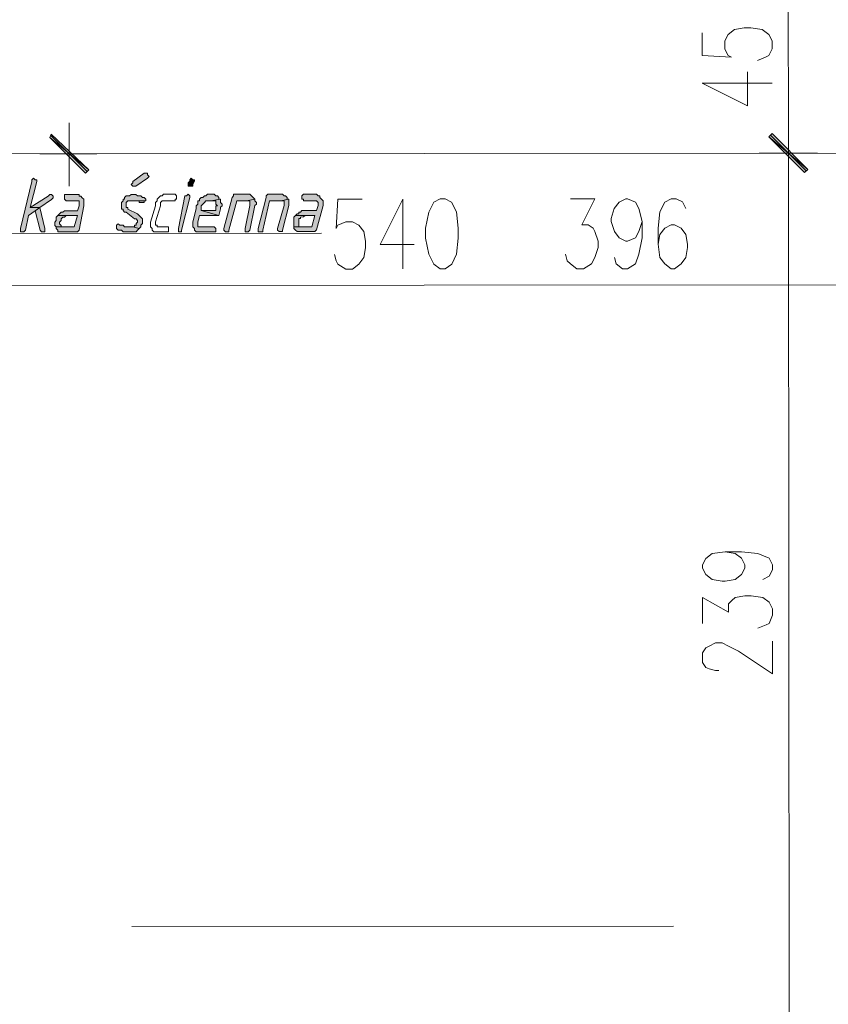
# Model space of a CAD drawing. Header units: inches. Extents: x -5850 to 5646, y 8947 to 13007.
# Tile 425 of 548: x -2000 to -1790, y 11479 to 11734. Entities that reach past the tile are written whole.
import ezdxf

# ---------------------------------------------------------------- set-up
doc = ezdxf.new("R2010")
doc.units = ezdxf.units.IN
doc.header["$MEASUREMENT"] = 0
doc.layers.add('at_Entity', color=7, linetype='Continuous')
doc.layers.add('at_Solid', color=7, linetype='Continuous')

msp = doc.modelspace()

# ---------------------------------------------------------------- hatches: boundary and pattern name
at = {"layer": 'at_Solid', "lineweight": 20}
for points in [[(-1991.36, 11704.71), (-1991.78, 11703.87), (-1981.63, 11695.43)], [(-1794.93, 11695.59), (-1805.08, 11704.03), (-1804.23, 11704.88)], [(-1804.23, 11704.88), (-1805.08, 11704.03), (-1794.93, 11695.59)], [(-1795.78, 11694.75), (-1794.93, 11695.59), (-1805.08, 11704.03)], [(-1805.08, 11704.03), (-1794.93, 11695.59), (-1795.78, 11694.75)], [(-1991.78, 11703.87), (-1981.63, 11695.43), (-1982.48, 11694.58)], [(-1966.85, 11694.59), (-1967.27, 11694.59), (-1970.22, 11692.48), (-1970.22, 11692.06), (-1970.65, 11691.63), (-1970.22, 11691.21), (-1969.38, 11691.21), (-1966.43, 11693.33), (-1966, 11693.75), (-1966.43, 11694.17), (-1966.43, 11694.59)], [(-1995.99, 11693.3), (-1996.42, 11692.88), (-1996.42, 11692.45), (-1999.36, 11680.2), (-1999.36, 11679.36), (-1998.51, 11679.36), (-1998.09, 11679.78), (-1997.25, 11683.59), (-1995.56, 11684.85), (-1994.3, 11685.7), (-1996.83, 11685.7), (-1995.14, 11692.45), (-1995.14, 11692.88), (-1995.57, 11692.88)], [(-1955.02, 11693.34), (-1955.44, 11692.91), (-1955.44, 11692.49), (-1955.86, 11692.07), (-1955.86, 11691.22), (-1954.59, 11691.22), (-1954.59, 11691.65), (-1954.17, 11692.49), (-1954.17, 11692.91), (-1954.59, 11692.91)], [(-1991.76, 11689.08), (-1992.19, 11688.66), (-1996.83, 11685.7), (-1994.3, 11685.7), (-1991.34, 11687.81), (-1990.92, 11688.24), (-1990.92, 11688.66), (-1991.34, 11689.08)], [(-1984.59, 11689.09), (-1987.96, 11689.09), (-1987.96, 11687.82), (-1987.54, 11687.39), (-1984.16, 11687.39), (-1984.16, 11686.55), (-1984.16, 11686.13), (-1984.58, 11684.86), (-1987.96, 11684.86), (-1988.38, 11684.44), (-1988.8, 11684.44), (-1989.23, 11684.02), (-1989.65, 11683.59), (-1984.58, 11683.6), (-1985.42, 11680.64), (-1990.06, 11680.64), (-1990.06, 11680.21), (-1989.65, 11679.79), (-1989.65, 11679.37), (-1984.58, 11679.37), (-1984.15, 11679.79), (-1982.89, 11686.13), (-1982.89, 11687.82), (-1983.31, 11688.24), (-1983.74, 11688.67), (-1984.16, 11688.67), (-1984.16, 11689.09)], [(-1970.22, 11689.1), (-1970.64, 11689.1), (-1971.07, 11688.68), (-1971.91, 11688.68), (-1972.33, 11688.25), (-1972.33, 11687.83), (-1972.75, 11687.83), (-1972.75, 11687.41), (-1973.17, 11686.99), (-1973.17, 11685.3), (-1972.75, 11685.3), (-1972.75, 11684.87), (-1972.33, 11684.45), (-1971.91, 11684.45), (-1969.79, 11682.76), (-1969.37, 11682.76), (-1968.95, 11682.34), (-1968.95, 11681.92), (-1969.37, 11681.5), (-1969.37, 11681.07), (-1969.79, 11681.07), (-1969.79, 11680.65), (-1970.21, 11680.65), (-1968.52, 11680.23), (-1968.1, 11680.66), (-1968.1, 11681.07), (-1967.68, 11681.5), (-1967.68, 11682.34), (-1967.68, 11682.76), (-1968.1, 11683.19), (-1968.53, 11683.61), (-1968.95, 11684.03), (-1971.48, 11685.3), (-1971.48, 11685.72), (-1971.91, 11685.72), (-1971.91, 11686.99), (-1971.48, 11687.41), (-1966.84, 11687.41), (-1966.84, 11687.83), (-1967.26, 11688.26), (-1967.68, 11688.26), (-1968.11, 11688.68), (-1968.95, 11688.68), (-1969.38, 11689.1), (-1969.8, 11689.1)], [(-1955.86, 11689.12), (-1956.28, 11688.69), (-1956.7, 11688.69), (-1958.38, 11680.24), (-1958.38, 11679.82), (-1958.38, 11679.39), (-1957.54, 11679.39), (-1957.54, 11679.82), (-1955.44, 11688.27), (-1955.44, 11688.69)], [(-1949.52, 11689.12), (-1950.79, 11689.12), (-1951.22, 11688.7), (-1951.63, 11688.7), (-1952.06, 11688.27), (-1952.48, 11688.27), (-1952.9, 11687.85), (-1952.9, 11687.42), (-1953.32, 11687.42), (-1953.32, 11686.58), (-1953.75, 11686.16), (-1953.74, 11685.31), (-1954.58, 11681.93), (-1954.58, 11681.51), (-1954.58, 11680.67), (-1954.16, 11680.24), (-1954.16, 11679.82), (-1953.74, 11679.4), (-1948.67, 11679.4), (-1948.67, 11680.25), (-1949.1, 11680.67), (-1953.32, 11680.67), (-1953.32, 11681.51), (-1953.32, 11681.94), (-1952.9, 11683.63), (-1947.83, 11683.63), (-1952.48, 11684.89), (-1952.48, 11686.16), (-1952.06, 11686.58), (-1951.63, 11687.01), (-1951.21, 11687.42), (-1949.94, 11687.43), (-1947.41, 11687.85), (-1947.84, 11687.85), (-1947.84, 11688.27), (-1948.25, 11688.7), (-1948.68, 11688.7), (-1949.1, 11689.12)], [(-1940.23, 11689.13), (-1944.03, 11689.13), (-1944.03, 11688.7), (-1944.45, 11688.28), (-1946.56, 11680.25), (-1946.56, 11679.83), (-1946.14, 11679.4), (-1945.29, 11679.41), (-1945.29, 11679.83), (-1943.18, 11687.43), (-1940.65, 11687.43), (-1938.54, 11687.86), (-1938.96, 11688.28), (-1939.38, 11688.71), (-1939.81, 11689.13)], [(-1931.78, 11689.14), (-1935.16, 11689.13), (-1935.58, 11688.71), (-1935.58, 11688.29), (-1937.69, 11680.26), (-1937.69, 11679.84), (-1937.69, 11679.41), (-1936.42, 11679.41), (-1936.42, 11679.84), (-1934.74, 11687.44), (-1931.78, 11687.44), (-1929.67, 11687.87), (-1930.09, 11687.87), (-1930.09, 11688.29), (-1930.52, 11688.71), (-1930.94, 11688.71), (-1931.36, 11689.14)], [(-1922.92, 11689.14), (-1925.87, 11689.14), (-1926.29, 11688.72), (-1926.29, 11687.87), (-1925.87, 11687.87), (-1925.87, 11687.45), (-1922.49, 11687.45), (-1922.07, 11687.03), (-1922.07, 11686.61), (-1922.07, 11686.18), (-1922.49, 11684.92), (-1926.29, 11684.91), (-1926.71, 11684.49), (-1927.13, 11684.49), (-1927.13, 11684.07), (-1927.56, 11684.07), (-1927.98, 11683.65), (-1922.91, 11683.65), (-1923.75, 11680.7), (-1928.4, 11680.69), (-1928.39, 11680.27), (-1927.98, 11679.84), (-1927.55, 11679.42), (-1922.91, 11679.43), (-1922.48, 11679.85), (-1920.8, 11686.19), (-1920.8, 11687.45), (-1921.22, 11687.87), (-1921.64, 11688.3), (-1921.64, 11688.72), (-1922.07, 11688.72), (-1922.49, 11689.15)], [(-1966.84, 11687.41), (-1970.64, 11687.41), (-1968.53, 11687.41), (-1968.53, 11686.99), (-1967.26, 11686.99), (-1967.26, 11687.41)], [(-1947.41, 11687.85), (-1949.94, 11687.43), (-1948.68, 11687.43), (-1948.68, 11686.58), (-1948.25, 11686.16), (-1948.68, 11686.16), (-1948.67, 11684.89), (-1952.48, 11684.89), (-1947.83, 11683.63), (-1947.41, 11685.32), (-1947.41, 11685.74), (-1946.99, 11686.16), (-1946.99, 11686.59), (-1947.41, 11687.01), (-1947.41, 11687.43)], [(-1938.54, 11687.86), (-1940.65, 11687.43), (-1939.81, 11687.43), (-1939.8, 11686.59), (-1939.8, 11686.17), (-1941.07, 11680.26), (-1941.07, 11679.83), (-1941.07, 11679.41), (-1940.22, 11679.41), (-1939.8, 11679.83), (-1938.54, 11686.17), (-1938.12, 11686.59), (-1938.12, 11687.02), (-1938.54, 11687.44)], [(-1929.67, 11687.87), (-1931.78, 11687.44), (-1930.94, 11687.44), (-1930.94, 11686.6), (-1930.94, 11686.18), (-1932.62, 11680.26), (-1932.62, 11679.84), (-1932.2, 11679.42), (-1931.35, 11679.42), (-1931.35, 11679.84), (-1929.67, 11686.18), (-1929.67, 11687.44)], [(-1994.3, 11685.7), (-1995.56, 11684.85), (-1994.29, 11679.79), (-1993.87, 11679.36), (-1993.02, 11679.36), (-1993.02, 11680.21)], [(-1989.65, 11683.59), (-1990.07, 11683.17), (-1990.07, 11682.32), (-1990.49, 11681.9), (-1990.49, 11681.48), (-1990.49, 11681.05), (-1990.06, 11680.64), (-1987.95, 11680.64), (-1988.8, 11680.64), (-1988.8, 11681.06), (-1989.22, 11681.48), (-1989.22, 11681.9), (-1988.8, 11682.32), (-1988.8, 11682.75), (-1988.38, 11683.17), (-1987.95, 11683.17), (-1987.54, 11683.59), (-1984.58, 11683.6)], [(-1927.98, 11683.65), (-1928.4, 11683.22), (-1928.4, 11681.53), (-1928.4, 11680.69), (-1926.28, 11680.69), (-1927.13, 11680.69), (-1927.13, 11682.8), (-1926.71, 11682.8), (-1926.71, 11683.22), (-1925.87, 11683.23), (-1925.44, 11683.65), (-1922.91, 11683.65)], [(-1974.02, 11681.49), (-1974.44, 11681.07), (-1974.44, 11680.23), (-1974.02, 11679.8), (-1973.17, 11679.8), (-1972.74, 11679.38), (-1969.37, 11679.38), (-1968.95, 11679.81), (-1968.52, 11680.23), (-1970.21, 11680.65), (-1972.33, 11680.65), (-1972.74, 11681.07), (-1973.59, 11681.07)]]:
    msp.add_hatch(color=7, dxfattribs=at).paths.add_polyline_path(points)

# ---------------------------------------------------------------- linework, layer by layer
at = {"layer": 'at_Entity', "color": 7, "lineweight": 20}
for p, q in [((-1800.04, 11739.1), (-1800.01, 11705.3)), ((-1813.97, 11731.9), (-1811.44, 11732.33)), ((-1811.44, 11732.33), (-1809.75, 11732.33)), ((-1809.75, 11732.33), (-1806.79, 11731.91)), ((-1822.42, 11731.05), (-1822.41, 11725.14)), ((-1816.5, 11728.94), (-1815.66, 11730.63)), ((-1815.66, 11730.63), (-1813.97, 11731.9)), ((-1806.79, 11731.91), (-1805.1, 11730.64)), ((-1805.1, 11730.64), (-1804.25, 11728.95)), ((-1816.5, 11726.83), (-1816.5, 11728.94)), ((-1804.25, 11728.95), (-1804.25, 11726.84)), ((-1822.41, 11725.14), (-1814.81, 11724.72)), ((-1815.66, 11725.14), (-1816.5, 11726.83)), ((-1814.81, 11724.72), (-1815.66, 11725.14)), ((-1805.94, 11724.73), (-1808.05, 11723.88)), ((-1805.1, 11725.15), (-1805.94, 11724.73)), ((-1804.25, 11726.84), (-1805.1, 11725.15)), ((-1810.58, 11712.05), (-1810.58, 11720.92)), ((-1822.4, 11717.95), (-1804.24, 11717.97)), ((-1822.4, 11717.95), (-1810.58, 11712.05)), ((-1986.7, 11691.2), (-1986.71, 11707.67)), ((-1800.01, 11707.84), (-1800, 11691.36)), ((-1800, 11691.36), (-1800.01, 11707.84)), ((-1991.36, 11704.71), (-1991.78, 11703.87)), ((-1981.63, 11695.43), (-1991.36, 11704.71)), ((-1982.05, 11695), (-1991.36, 11704.29)), ((-1805.08, 11704.03), (-1804.23, 11704.88)), ((-1804.23, 11704.88), (-1805.08, 11704.03)), ((-1794.93, 11695.59), (-1805.08, 11704.03)), ((-1805.08, 11704.03), (-1795.78, 11694.75)), ((-1794.93, 11695.59), (-1805.08, 11704.03)), ((-1805.08, 11704.03), (-1794.93, 11695.59)), ((-1805.08, 11704.03), (-1794.93, 11695.59)), ((-1795.78, 11694.75), (-1805.08, 11704.03)), ((-1804.65, 11704.45), (-1795.35, 11695.17)), ((-1795.35, 11695.17), (-1804.65, 11704.45)), ((-1804.23, 11704.88), (-1794.93, 11695.59)), ((-1794.93, 11695.59), (-1804.23, 11704.88)), ((-1991.78, 11703.87), (-1981.63, 11695.43)), ((-1991.78, 11703.87), (-1981.63, 11695.43)), ((-1982.48, 11694.58), (-1991.78, 11703.87)), ((-1644.56, 11699.95), (-3406.81, 11698.38)), ((-1994.31, 11699.64), (-1979.53, 11699.65)), ((-1792.4, 11699.82), (-1807.6, 11699.8)), ((-1807.6, 11699.8), (-1792.4, 11699.82)), ((-1981.63, 11695.43), (-1982.48, 11694.58)), ((-1967.27, 11694.59), (-1970.22, 11692.48)), ((-1966.85, 11694.59), (-1967.27, 11694.59)), ((-1966.43, 11694.59), (-1966.85, 11694.59)), ((-1966.43, 11694.17), (-1966.43, 11694.59)), ((-1966, 11693.75), (-1966.43, 11694.17)), ((-1966.43, 11693.33), (-1966, 11693.75)), ((-1800, 11694.32), (-1799.8, 11467.07)), ((-1795.78, 11694.75), (-1794.93, 11695.59)), ((-1794.93, 11695.59), (-1795.78, 11694.75)), ((-1996.42, 11692.45), (-1999.36, 11680.2)), ((-1996.83, 11685.7), (-1995.14, 11692.45)), ((-1995.99, 11693.3), (-1996.42, 11692.88)), ((-1996.42, 11692.88), (-1996.42, 11692.45)), ((-1995.99, 11693.3), (-1995.99, 11693.3)), ((-1995.57, 11692.88), (-1995.99, 11693.3)), ((-1995.14, 11692.88), (-1995.57, 11692.88)), ((-1995.14, 11692.45), (-1995.14, 11692.88)), ((-1970.22, 11692.06), (-1970.65, 11691.63)), ((-1970.65, 11691.63), (-1970.65, 11691.63)), ((-1970.65, 11691.63), (-1970.22, 11691.21)), ((-1970.22, 11692.48), (-1970.22, 11692.06)), ((-1970.22, 11691.21), (-1969.38, 11691.21)), ((-1969.38, 11691.21), (-1966.43, 11693.33)), ((-1966.43, 11693.33), (-1966.43, 11693.33)), ((-1955.44, 11692.49), (-1955.86, 11692.07)), ((-1955.86, 11692.07), (-1955.86, 11691.22)), ((-1955.86, 11691.22), (-1954.59, 11691.22)), ((-1955.02, 11693.34), (-1955.44, 11692.91)), ((-1955.44, 11692.91), (-1955.44, 11692.49)), ((-1955.02, 11693.34), (-1955.02, 11693.34)), ((-1954.59, 11692.91), (-1955.02, 11693.34)), ((-1954.17, 11692.91), (-1954.59, 11692.91)), ((-1954.59, 11691.65), (-1954.17, 11692.49)), ((-1954.59, 11691.22), (-1954.59, 11691.65)), ((-1954.17, 11692.49), (-1954.17, 11692.91)), ((-1992.19, 11688.66), (-1996.83, 11685.7)), ((-1991.76, 11689.08), (-1992.19, 11688.66)), ((-1991.34, 11689.08), (-1991.76, 11689.08)), ((-1990.92, 11688.66), (-1991.34, 11689.08)), ((-1990.92, 11688.24), (-1990.92, 11688.66)), ((-1984.59, 11689.09), (-1987.96, 11689.09)), ((-1987.96, 11689.09), (-1987.96, 11687.82)), ((-1984.16, 11689.09), (-1984.59, 11689.09)), ((-1984.16, 11688.67), (-1984.16, 11689.09)), ((-1983.74, 11688.67), (-1984.16, 11688.67)), ((-1983.31, 11688.24), (-1983.74, 11688.67)), ((-1971.91, 11688.68), (-1972.33, 11688.25)), ((-1971.07, 11688.68), (-1971.91, 11688.68)), ((-1970.64, 11689.1), (-1971.07, 11688.68)), ((-1970.22, 11689.1), (-1970.64, 11689.1)), ((-1969.8, 11689.1), (-1970.22, 11689.1)), ((-1969.38, 11689.1), (-1969.8, 11689.1)), ((-1968.95, 11688.68), (-1969.38, 11689.1)), ((-1968.11, 11688.68), (-1968.95, 11688.68)), ((-1967.68, 11688.26), (-1968.11, 11688.68)), ((-1963.04, 11688.69), (-1963.46, 11688.26)), ((-1962.61, 11688.69), (-1963.04, 11688.69)), ((-1962.2, 11689.11), (-1962.61, 11688.69)), ((-1959.24, 11689.11), (-1962.2, 11689.11)), ((-1958.82, 11688.69), (-1959.24, 11689.11)), ((-1959.24, 11689.11), (-1959.24, 11689.11)), ((-1958.82, 11687.84), (-1958.82, 11688.69)), ((-1956.7, 11688.69), (-1958.38, 11680.24)), ((-1956.28, 11688.69), (-1956.7, 11688.69)), ((-1955.86, 11689.12), (-1956.28, 11688.69)), ((-1955.86, 11689.12), (-1955.86, 11689.12)), ((-1955.44, 11688.69), (-1955.86, 11689.12)), ((-1955.44, 11688.27), (-1955.44, 11688.69)), ((-1955.44, 11688.69), (-1955.44, 11688.69)), ((-1951.63, 11688.7), (-1952.06, 11688.27)), ((-1951.22, 11688.7), (-1951.63, 11688.7)), ((-1950.79, 11689.12), (-1951.22, 11688.7)), ((-1949.52, 11689.12), (-1950.79, 11689.12)), ((-1949.1, 11689.12), (-1949.52, 11689.12)), ((-1948.68, 11688.7), (-1949.1, 11689.12)), ((-1948.25, 11688.7), (-1948.68, 11688.7)), ((-1947.84, 11688.27), (-1948.25, 11688.7)), ((-1944.03, 11688.7), (-1944.45, 11688.28)), ((-1940.23, 11689.13), (-1944.03, 11689.13)), ((-1944.03, 11689.13), (-1944.03, 11688.7)), ((-1939.81, 11689.13), (-1940.23, 11689.13)), ((-1939.38, 11688.71), (-1939.81, 11689.13)), ((-1938.96, 11688.28), (-1939.38, 11688.71)), ((-1939.38, 11688.71), (-1939.38, 11688.71)), ((-1935.16, 11689.13), (-1935.58, 11688.71)), ((-1935.58, 11688.71), (-1935.58, 11688.29)), ((-1931.78, 11689.14), (-1935.16, 11689.13)), ((-1931.36, 11689.14), (-1931.78, 11689.14)), ((-1930.94, 11688.71), (-1931.36, 11689.14)), ((-1930.52, 11688.71), (-1930.94, 11688.71)), ((-1930.09, 11688.29), (-1930.52, 11688.71)), ((-1925.87, 11689.14), (-1926.29, 11688.72)), ((-1926.29, 11688.72), (-1926.29, 11687.87)), ((-1922.92, 11689.14), (-1925.87, 11689.14)), ((-1922.49, 11689.15), (-1922.92, 11689.14)), ((-1922.07, 11688.72), (-1922.49, 11689.15)), ((-1921.64, 11688.72), (-1922.07, 11688.72)), ((-1921.64, 11688.3), (-1921.64, 11688.72)), ((-1994.3, 11685.7), (-1991.34, 11687.81)), ((-1991.34, 11687.81), (-1990.92, 11688.24)), ((-1991.34, 11687.81), (-1991.34, 11687.81)), ((-1987.96, 11687.82), (-1987.96, 11687.82)), ((-1987.96, 11687.82), (-1987.54, 11687.39)), ((-1987.54, 11687.39), (-1984.16, 11687.39)), ((-1984.16, 11686.13), (-1984.58, 11684.86)), ((-1984.16, 11687.39), (-1984.16, 11686.55)), ((-1984.16, 11686.55), (-1984.16, 11686.13)), ((-1984.15, 11679.79), (-1982.89, 11686.13)), ((-1982.89, 11687.82), (-1983.31, 11688.24)), ((-1983.31, 11688.24), (-1983.31, 11688.24)), ((-1982.89, 11686.13), (-1982.89, 11687.82)), ((-1982.89, 11687.82), (-1982.89, 11687.82)), ((-1972.75, 11687.41), (-1973.17, 11686.99)), ((-1973.17, 11686.99), (-1973.17, 11685.3)), ((-1972.33, 11687.83), (-1972.75, 11687.83)), ((-1972.75, 11687.83), (-1972.75, 11687.41)), ((-1972.33, 11688.25), (-1972.33, 11687.83)), ((-1971.91, 11686.99), (-1971.48, 11687.41)), ((-1971.91, 11685.72), (-1971.91, 11686.99)), ((-1971.48, 11687.41), (-1966.84, 11687.41)), ((-1966.84, 11687.41), (-1970.64, 11687.41)), ((-1970.64, 11687.41), (-1968.53, 11687.41)), ((-1968.53, 11687.41), (-1968.53, 11686.99)), ((-1968.53, 11686.99), (-1967.26, 11686.99)), ((-1967.26, 11688.26), (-1967.68, 11688.26)), ((-1966.84, 11687.83), (-1967.26, 11688.26)), ((-1967.26, 11686.99), (-1967.26, 11687.41)), ((-1967.26, 11687.41), (-1966.84, 11687.41)), ((-1966.84, 11687.41), (-1966.84, 11687.83)), ((-1964.31, 11686.15), (-1965.57, 11681.92)), ((-1963.88, 11687.41), (-1964.31, 11686.99)), ((-1964.31, 11686.99), (-1964.31, 11686.15)), ((-1964.3, 11681.93), (-1963.04, 11686.15)), ((-1963.46, 11688.26), (-1963.88, 11687.84)), ((-1963.88, 11687.84), (-1963.88, 11687.41)), ((-1963.46, 11688.26), (-1963.46, 11688.26)), ((-1963.04, 11687), (-1962.61, 11687.41)), ((-1963.04, 11686.15), (-1963.04, 11687)), ((-1962.61, 11687.41), (-1959.24, 11687.42)), ((-1959.24, 11687.42), (-1959.24, 11687.84)), ((-1959.24, 11687.84), (-1958.82, 11687.84)), ((-1957.54, 11679.82), (-1955.44, 11688.27)), ((-1953.32, 11686.58), (-1953.75, 11686.16)), ((-1953.75, 11686.16), (-1953.74, 11685.31)), ((-1952.9, 11687.42), (-1953.32, 11687.42)), ((-1953.32, 11687.42), (-1953.32, 11686.58)), ((-1952.48, 11688.27), (-1952.9, 11687.85)), ((-1952.9, 11687.85), (-1952.9, 11687.42)), ((-1952.06, 11688.27), (-1952.48, 11688.27)), ((-1952.48, 11686.16), (-1952.06, 11686.58)), ((-1952.48, 11684.89), (-1952.48, 11686.16)), ((-1952.06, 11686.58), (-1951.63, 11687.01)), ((-1952.06, 11686.58), (-1952.06, 11686.58)), ((-1951.63, 11687.01), (-1951.21, 11687.42)), ((-1951.21, 11687.42), (-1949.94, 11687.43)), ((-1947.41, 11687.85), (-1949.94, 11687.43)), ((-1949.94, 11687.43), (-1947.41, 11687.85)), ((-1949.94, 11687.43), (-1948.68, 11687.43)), ((-1948.68, 11687.43), (-1948.68, 11686.58)), ((-1948.68, 11686.58), (-1948.25, 11686.16)), ((-1948.25, 11686.16), (-1948.68, 11686.16)), ((-1948.68, 11686.16), (-1948.67, 11684.89)), ((-1947.84, 11687.85), (-1947.84, 11688.27)), ((-1947.41, 11687.85), (-1947.84, 11687.85)), ((-1947.41, 11687.43), (-1947.41, 11687.85)), ((-1947.41, 11687.01), (-1947.41, 11687.43)), ((-1946.99, 11686.59), (-1947.41, 11687.01)), ((-1947.41, 11685.74), (-1946.99, 11686.16)), ((-1946.99, 11686.16), (-1946.99, 11686.59)), ((-1944.45, 11688.28), (-1946.56, 11680.25)), ((-1945.29, 11679.83), (-1943.18, 11687.43)), ((-1943.18, 11687.43), (-1940.65, 11687.43)), ((-1939.8, 11686.17), (-1941.07, 11680.26)), ((-1938.54, 11687.86), (-1940.65, 11687.43)), ((-1940.65, 11687.43), (-1938.54, 11687.86)), ((-1940.65, 11687.43), (-1939.81, 11687.43)), ((-1939.81, 11687.43), (-1939.8, 11686.59)), ((-1939.8, 11686.59), (-1939.8, 11686.17)), ((-1939.8, 11679.83), (-1938.54, 11686.17)), ((-1938.54, 11687.86), (-1938.96, 11688.28)), ((-1938.96, 11688.28), (-1938.96, 11688.28)), ((-1938.54, 11687.44), (-1938.54, 11687.86)), ((-1938.54, 11687.86), (-1938.54, 11687.86)), ((-1938.12, 11687.02), (-1938.54, 11687.44)), ((-1938.54, 11686.17), (-1938.12, 11686.59)), ((-1938.54, 11686.17), (-1938.54, 11686.17)), ((-1938.12, 11686.59), (-1938.12, 11687.02)), ((-1935.58, 11688.29), (-1937.69, 11680.26)), ((-1936.42, 11679.84), (-1934.74, 11687.44)), ((-1934.74, 11687.44), (-1931.78, 11687.44)), ((-1930.94, 11686.18), (-1932.62, 11680.26)), ((-1929.67, 11687.87), (-1931.78, 11687.44)), ((-1931.78, 11687.44), (-1929.67, 11687.87)), ((-1931.78, 11687.44), (-1930.94, 11687.44)), ((-1931.35, 11679.84), (-1929.67, 11686.18)), ((-1930.94, 11687.44), (-1930.94, 11686.6)), ((-1930.94, 11686.6), (-1930.94, 11686.18)), ((-1930.09, 11687.87), (-1930.09, 11688.29)), ((-1930.09, 11688.29), (-1930.09, 11688.29)), ((-1929.67, 11687.87), (-1930.09, 11687.87)), ((-1929.67, 11687.44), (-1929.67, 11687.87)), ((-1929.67, 11686.18), (-1929.67, 11687.44)), ((-1926.29, 11687.87), (-1925.87, 11687.87)), ((-1925.87, 11687.87), (-1925.87, 11687.45)), ((-1925.87, 11687.45), (-1922.49, 11687.45)), ((-1922.49, 11687.45), (-1922.07, 11687.03)), ((-1922.07, 11686.18), (-1922.49, 11684.92)), ((-1922.48, 11679.85), (-1920.8, 11686.19)), ((-1922.07, 11687.03), (-1922.07, 11686.61)), ((-1922.07, 11686.61), (-1922.07, 11686.18)), ((-1921.22, 11687.87), (-1921.64, 11688.3)), ((-1920.8, 11687.45), (-1921.22, 11687.87)), ((-1921.22, 11687.87), (-1921.22, 11687.87)), ((-1920.8, 11686.19), (-1920.8, 11687.45)), ((-1917, 11687.88), (-1917.42, 11680.28)), ((-1910.66, 11687.88), (-1917, 11687.88)), ((-1900.1, 11687.89), (-1906, 11676.06)), ((-1900.1, 11687.89), (-1900.09, 11669.73)), ((-1892.08, 11687.06), (-1893.34, 11684.52)), ((-1890.39, 11687.9), (-1892.08, 11687.06)), ((-1889.12, 11687.9), (-1890.39, 11687.9)), ((-1887.43, 11687.06), (-1889.12, 11687.9)), ((-1886.16, 11684.53), (-1887.43, 11687.06)), ((-1856.59, 11687.93), (-1850.26, 11687.94)), ((-1850.26, 11687.94), (-1853.63, 11681.18)), ((-1845.19, 11685.41), (-1843.92, 11687.1)), ((-1843.92, 11687.1), (-1842.23, 11687.95)), ((-1842.23, 11687.95), (-1841.81, 11687.95)), ((-1841.81, 11687.95), (-1839.7, 11687.11)), ((-1839.7, 11687.11), (-1838.85, 11685.42)), ((-1832.1, 11687.11), (-1833.36, 11684.57)), ((-1830.41, 11687.96), (-1832.1, 11687.11)), ((-1829.14, 11687.96), (-1830.41, 11687.96)), ((-1827.45, 11687.12), (-1829.14, 11687.96)), ((-1826.6, 11685.43), (-1827.45, 11687.12)), ((-1998.09, 11679.78), (-1997.25, 11683.59)), ((-1997.25, 11683.59), (-1995.56, 11684.85)), ((-1996.83, 11685.7), (-1994.3, 11685.7)), ((-1994.3, 11685.7), (-1996.83, 11685.7)), ((-1994.3, 11685.7), (-1995.56, 11684.85)), ((-1995.56, 11684.85), (-1994.3, 11685.7)), ((-1995.56, 11684.85), (-1994.29, 11679.79)), ((-1993.02, 11680.21), (-1994.3, 11685.7)), ((-1989.65, 11683.59), (-1990.07, 11683.17)), ((-1989.23, 11684.02), (-1989.65, 11683.59)), ((-1984.58, 11683.6), (-1989.65, 11683.59)), ((-1989.65, 11683.59), (-1984.58, 11683.6)), ((-1988.8, 11684.44), (-1989.23, 11684.02)), ((-1989.23, 11684.02), (-1989.23, 11684.02)), ((-1988.38, 11684.44), (-1988.8, 11684.44)), ((-1987.96, 11684.86), (-1988.38, 11684.44)), ((-1984.58, 11684.86), (-1987.96, 11684.86)), ((-1987.95, 11683.17), (-1987.54, 11683.59)), ((-1987.54, 11683.59), (-1984.58, 11683.6)), ((-1984.58, 11683.6), (-1985.42, 11680.64)), ((-1973.17, 11685.3), (-1972.75, 11685.3)), ((-1972.75, 11685.3), (-1972.75, 11684.87)), ((-1972.75, 11684.87), (-1972.33, 11684.45)), ((-1972.33, 11684.45), (-1971.91, 11684.45)), ((-1971.48, 11685.72), (-1971.91, 11685.72)), ((-1971.91, 11684.45), (-1969.79, 11682.76)), ((-1971.48, 11685.3), (-1971.48, 11685.72)), ((-1968.95, 11684.03), (-1971.48, 11685.3)), ((-1968.53, 11683.61), (-1968.95, 11684.03)), ((-1968.1, 11683.19), (-1968.53, 11683.61)), ((-1953.74, 11685.31), (-1954.58, 11681.93)), ((-1953.32, 11681.94), (-1952.9, 11683.63)), ((-1952.9, 11683.63), (-1947.83, 11683.63)), ((-1948.67, 11684.89), (-1952.48, 11684.89)), ((-1952.48, 11684.89), (-1947.83, 11683.63)), ((-1947.83, 11683.63), (-1952.48, 11684.89)), ((-1947.83, 11683.63), (-1947.41, 11685.32)), ((-1947.41, 11685.32), (-1947.41, 11685.74)), ((-1927.98, 11683.65), (-1928.4, 11683.22)), ((-1927.56, 11684.07), (-1927.98, 11683.65)), ((-1922.91, 11683.65), (-1927.98, 11683.65)), ((-1927.98, 11683.65), (-1922.91, 11683.65)), ((-1927.13, 11684.07), (-1927.56, 11684.07)), ((-1926.71, 11684.49), (-1927.13, 11684.49)), ((-1927.13, 11684.49), (-1927.13, 11684.07)), ((-1926.29, 11684.91), (-1926.71, 11684.49)), ((-1922.49, 11684.92), (-1926.29, 11684.91)), ((-1925.87, 11683.23), (-1925.44, 11683.65)), ((-1925.44, 11683.65), (-1922.91, 11683.65)), ((-1922.91, 11683.65), (-1923.75, 11680.7)), ((-1893.34, 11684.52), (-1894.18, 11680.3)), ((-1885.74, 11680.31), (-1886.16, 11684.53)), ((-1846.03, 11682.87), (-1845.19, 11685.41)), ((-1838.85, 11685.42), (-1838, 11682.04)), ((-1833.36, 11684.57), (-1833.78, 11680.35)), ((-1990.07, 11682.32), (-1990.49, 11681.9)), ((-1990.49, 11681.9), (-1990.49, 11681.48)), ((-1990.49, 11681.48), (-1990.49, 11681.05)), ((-1990.49, 11681.05), (-1990.06, 11680.64)), ((-1990.07, 11683.17), (-1990.07, 11682.32)), ((-1989.22, 11681.9), (-1988.8, 11682.32)), ((-1989.22, 11681.48), (-1989.22, 11681.9)), ((-1988.8, 11681.06), (-1989.22, 11681.48)), ((-1988.8, 11682.75), (-1988.38, 11683.17)), ((-1988.8, 11682.32), (-1988.8, 11682.75)), ((-1988.8, 11682.75), (-1988.8, 11682.75)), ((-1988.8, 11680.64), (-1988.8, 11681.06)), ((-1988.38, 11683.17), (-1987.95, 11683.17)), ((-1974.02, 11681.49), (-1974.44, 11681.07)), ((-1974.44, 11681.07), (-1974.44, 11680.23)), ((-1974.02, 11681.49), (-1974.02, 11681.49)), ((-1973.59, 11681.07), (-1974.02, 11681.49)), ((-1972.74, 11681.07), (-1973.59, 11681.07)), ((-1972.33, 11680.65), (-1972.74, 11681.07)), ((-1969.79, 11682.76), (-1969.37, 11682.76)), ((-1969.37, 11681.07), (-1969.79, 11681.07)), ((-1969.79, 11681.07), (-1969.79, 11680.65)), ((-1969.37, 11682.76), (-1968.95, 11682.34)), ((-1968.95, 11681.92), (-1969.37, 11681.5)), ((-1969.37, 11681.5), (-1969.37, 11681.07)), ((-1968.95, 11682.34), (-1968.95, 11681.92)), ((-1968.95, 11681.92), (-1968.95, 11681.92)), ((-1967.68, 11682.76), (-1968.1, 11683.19)), ((-1968.1, 11683.19), (-1968.1, 11683.19)), ((-1968.1, 11681.07), (-1967.68, 11681.5)), ((-1968.1, 11680.66), (-1968.1, 11681.07)), ((-1967.68, 11682.34), (-1967.68, 11682.76)), ((-1967.68, 11681.5), (-1967.68, 11682.34)), ((-1965.57, 11681.92), (-1965.57, 11681.5)), ((-1965.57, 11681.5), (-1965.57, 11680.66)), ((-1964.3, 11681.5), (-1964.3, 11681.93)), ((-1964.3, 11681.08), (-1964.3, 11681.5)), ((-1963.88, 11681.08), (-1964.3, 11681.08)), ((-1963.88, 11680.66), (-1963.88, 11681.08)), ((-1954.58, 11681.93), (-1954.58, 11681.51)), ((-1954.58, 11681.51), (-1954.58, 11680.67)), ((-1953.32, 11681.51), (-1953.32, 11681.94)), ((-1953.32, 11680.67), (-1953.32, 11681.51)), ((-1928.4, 11683.22), (-1928.4, 11681.53)), ((-1928.4, 11681.53), (-1928.4, 11680.69)), ((-1927.13, 11680.69), (-1927.13, 11682.8)), ((-1927.13, 11682.8), (-1926.71, 11682.8)), ((-1926.71, 11683.22), (-1925.87, 11683.23)), ((-1926.71, 11682.8), (-1926.71, 11683.22)), ((-1917.42, 11680.28), (-1916.99, 11681.12)), ((-1916.99, 11681.12), (-1914.88, 11681.97)), ((-1914.88, 11681.97), (-1913.19, 11681.97)), ((-1913.19, 11681.97), (-1911.5, 11681.12)), ((-1911.5, 11681.12), (-1910.23, 11679.44)), ((-1853.63, 11681.18), (-1851.94, 11681.18)), ((-1851.94, 11681.18), (-1850.67, 11680.34)), ((-1846.03, 11682.03), (-1846.03, 11682.87)), ((-1845.18, 11679.49), (-1846.03, 11682.03)), ((-1838, 11682.04), (-1838.85, 11679.5)), ((-1838, 11682.04), (-1838, 11677.81)), ((-1830.4, 11681.2), (-1832.09, 11680.35)), ((-1829.55, 11681.2), (-1830.4, 11681.2)), ((-1827.86, 11680.36), (-1829.55, 11681.2)), ((-2042.87, 11678.9), (-1921.21, 11679.01)), ((-1999.36, 11680.2), (-1999.36, 11679.36)), ((-1999.36, 11679.36), (-1998.51, 11679.36)), ((-1998.51, 11679.36), (-1998.09, 11679.78)), ((-1994.29, 11679.79), (-1994.29, 11679.79)), ((-1994.29, 11679.79), (-1993.87, 11679.36)), ((-1993.87, 11679.36), (-1993.02, 11679.36)), ((-1993.02, 11679.36), (-1993.02, 11680.21)), ((-1990.06, 11680.64), (-1987.95, 11680.64)), ((-1985.42, 11680.64), (-1990.06, 11680.64)), ((-1990.06, 11680.64), (-1990.06, 11680.21)), ((-1990.06, 11680.21), (-1989.65, 11679.79)), ((-1989.65, 11679.79), (-1989.65, 11679.37)), ((-1989.65, 11679.37), (-1984.58, 11679.37)), ((-1987.95, 11680.64), (-1988.8, 11680.64)), ((-1984.58, 11679.37), (-1984.15, 11679.79)), ((-1974.44, 11680.23), (-1974.02, 11679.8)), ((-1974.02, 11679.8), (-1973.17, 11679.8)), ((-1973.17, 11679.8), (-1972.74, 11679.38)), ((-1972.74, 11679.38), (-1969.37, 11679.38)), ((-1970.21, 11680.65), (-1972.33, 11680.65)), ((-1968.52, 11680.23), (-1970.21, 11680.65)), ((-1969.79, 11680.65), (-1970.21, 11680.65)), ((-1970.21, 11680.65), (-1968.52, 11680.23)), ((-1969.37, 11679.38), (-1968.95, 11679.81)), ((-1968.95, 11679.81), (-1968.52, 11680.23)), ((-1968.95, 11679.81), (-1968.95, 11679.81)), ((-1968.52, 11680.23), (-1968.1, 11680.66)), ((-1968.52, 11680.23), (-1968.52, 11680.23)), ((-1965.57, 11680.66), (-1965.14, 11680.24)), ((-1965.14, 11680.24), (-1965.14, 11679.81)), ((-1965.14, 11679.81), (-1965.14, 11679.81)), ((-1965.14, 11679.81), (-1964.72, 11679.39)), ((-1964.72, 11679.39), (-1960.92, 11679.39)), ((-1960.92, 11680.66), (-1963.88, 11680.66)), ((-1960.92, 11679.39), (-1960.92, 11680.66)), ((-1958.38, 11680.24), (-1958.38, 11679.82)), ((-1958.38, 11679.82), (-1958.38, 11679.39)), ((-1958.38, 11679.39), (-1957.54, 11679.39)), ((-1957.54, 11679.39), (-1957.54, 11679.82)), ((-1954.58, 11680.67), (-1954.16, 11680.24)), ((-1954.16, 11680.24), (-1954.16, 11679.82)), ((-1954.16, 11679.82), (-1954.16, 11679.82)), ((-1954.16, 11679.82), (-1953.74, 11679.4)), ((-1953.74, 11679.4), (-1948.67, 11679.4)), ((-1949.1, 11680.67), (-1953.32, 11680.67)), ((-1948.67, 11680.25), (-1949.1, 11680.67)), ((-1948.67, 11679.4), (-1948.67, 11680.25)), ((-1946.56, 11680.25), (-1946.56, 11679.83)), ((-1946.56, 11679.83), (-1946.56, 11679.83)), ((-1946.56, 11679.83), (-1946.14, 11679.4)), ((-1946.14, 11679.4), (-1945.29, 11679.41)), ((-1945.29, 11679.41), (-1945.29, 11679.83)), ((-1941.07, 11680.26), (-1941.07, 11679.83)), ((-1941.07, 11679.83), (-1941.07, 11679.41)), ((-1941.07, 11679.41), (-1940.22, 11679.41)), ((-1940.22, 11679.41), (-1939.8, 11679.83)), ((-1937.69, 11680.26), (-1937.69, 11679.84)), ((-1937.69, 11679.84), (-1937.69, 11679.41)), ((-1937.69, 11679.41), (-1936.42, 11679.41)), ((-1936.42, 11679.41), (-1936.42, 11679.84)), ((-1932.62, 11680.26), (-1932.62, 11679.84)), ((-1932.62, 11679.84), (-1932.62, 11679.84)), ((-1932.62, 11679.84), (-1932.2, 11679.42)), ((-1932.2, 11679.42), (-1931.35, 11679.42)), ((-1931.35, 11679.42), (-1931.35, 11679.84)), ((-1923.75, 11680.7), (-1928.4, 11680.69)), ((-1928.4, 11680.69), (-1926.28, 11680.69)), ((-1928.4, 11680.69), (-1928.39, 11680.27)), ((-1928.39, 11680.27), (-1927.98, 11679.84)), ((-1927.98, 11679.84), (-1927.98, 11679.84)), ((-1927.98, 11679.84), (-1927.55, 11679.42)), ((-1927.55, 11679.42), (-1922.91, 11679.43)), ((-1926.28, 11680.69), (-1927.13, 11680.69)), ((-1922.91, 11679.43), (-1922.48, 11679.85)), ((-1910.23, 11679.44), (-1909.81, 11676.91)), ((-1894.18, 11680.3), (-1894.18, 11677.76)), ((-1885.73, 11677.77), (-1885.74, 11680.31)), ((-1850.67, 11680.34), (-1850.25, 11679.49)), ((-1850.25, 11679.49), (-1849.4, 11676.96)), ((-1843.92, 11677.81), (-1845.18, 11679.49)), ((-1838.85, 11679.5), (-1839.69, 11677.81)), ((-1833.78, 11680.35), (-1833.78, 11676.13)), ((-1833.35, 11678.66), (-1833.78, 11676.13)), ((-1832.09, 11680.35), (-1833.35, 11678.66)), ((-1826.6, 11678.67), (-1827.86, 11680.36)), ((-1826.17, 11676.13), (-1826.6, 11678.67)), ((-1909.81, 11676.91), (-1909.8, 11675.22)), ((-1906, 11676.06), (-1897.14, 11676.07)), ((-1894.18, 11677.76), (-1893.33, 11673.54)), ((-1886.15, 11673.55), (-1885.73, 11677.77)), ((-1849.4, 11676.96), (-1849.4, 11675.27)), ((-1842.23, 11676.97), (-1843.92, 11677.81)), ((-1841.8, 11676.97), (-1842.23, 11676.97)), ((-1839.69, 11677.81), (-1841.8, 11676.97)), ((-1838, 11677.81), (-1838.84, 11673.59)), ((-1833.78, 11676.13), (-1833.35, 11672.75)), ((-1826.17, 11675.29), (-1826.17, 11676.13)), ((-1917.41, 11671.83), (-1917.83, 11673.52)), ((-1909.8, 11675.22), (-1910.23, 11672.68)), ((-1893.33, 11673.54), (-1892.06, 11671)), ((-1887.42, 11671.01), (-1886.15, 11673.55)), ((-1857.43, 11671.88), (-1857.85, 11673.57)), ((-1849.4, 11675.27), (-1850.25, 11672.73)), ((-1838.84, 11673.59), (-1839.68, 11671.05)), ((-1826.59, 11672.75), (-1826.17, 11675.29)), ((-1916.98, 11670.98), (-1917.41, 11671.83)), ((-1914.87, 11669.72), (-1916.98, 11670.98)), ((-1911.49, 11670.99), (-1913.18, 11669.72)), ((-1910.23, 11672.68), (-1911.49, 11670.99)), ((-1892.06, 11671), (-1890.37, 11669.74)), ((-1889.11, 11669.74), (-1887.42, 11671.01)), ((-1856.58, 11671.04), (-1857.43, 11671.88)), ((-1854.89, 11669.77), (-1856.58, 11671.04)), ((-1851.09, 11671.04), (-1853.2, 11669.77)), ((-1850.25, 11672.73), (-1851.09, 11671.04)), ((-1844.75, 11671.05), (-1845.18, 11672.74)), ((-1843.06, 11669.78), (-1844.75, 11671.05)), ((-1839.68, 11671.05), (-1841.79, 11669.78)), ((-1833.35, 11672.75), (-1832.08, 11671.06)), ((-1832.08, 11671.06), (-1830.39, 11669.79)), ((-1829.54, 11669.79), (-1827.86, 11671.06)), ((-1827.86, 11671.06), (-1826.59, 11672.75)), ((-1913.18, 11669.72), (-1914.87, 11669.72)), ((-1890.37, 11669.74), (-1889.11, 11669.74)), ((-1853.2, 11669.77), (-1854.89, 11669.77)), ((-1841.79, 11669.78), (-1843.06, 11669.78)), ((-1830.39, 11669.79), (-1829.54, 11669.79)), ((-2165.77, 11665.27), (-1638.2, 11665.74)), ((-1650.02, 11665.73), (-2033.98, 11665.39)), ((-1822.29, 11592.92), (-1821.45, 11594.61)), ((-1821.45, 11594.61), (-1819.76, 11595.88)), ((-1819.76, 11595.88), (-1816.38, 11596.31)), ((-1816.38, 11596.31), (-1813.85, 11595.89)), ((-1816.38, 11596.31), (-1812.16, 11596.31)), ((-1813.85, 11595.89), (-1812.16, 11594.62)), ((-1812.16, 11596.31), (-1807.94, 11595.89)), ((-1812.16, 11594.62), (-1811.31, 11592.93)), ((-1807.94, 11595.89), (-1804.98, 11594.63)), ((-1804.98, 11594.63), (-1804.13, 11592.94)), ((-1822.29, 11592.08), (-1822.29, 11592.92)), ((-1821.45, 11590.39), (-1822.29, 11592.08)), ((-1811.31, 11592.09), (-1812.15, 11590.4)), ((-1811.31, 11592.93), (-1811.31, 11592.09)), ((-1804.13, 11591.67), (-1804.98, 11589.98)), ((-1804.13, 11592.94), (-1804.13, 11591.67)), ((-1819.76, 11589.12), (-1821.45, 11590.39)), ((-1817.22, 11588.71), (-1819.76, 11589.12)), ((-1813.85, 11589.13), (-1816.38, 11588.71)), ((-1812.15, 11590.4), (-1813.85, 11589.13)), ((-1804.98, 11589.98), (-1806.66, 11589.14)), ((-1816.38, 11588.71), (-1817.22, 11588.71)), ((-1822.28, 11577.72), (-1822.28, 11584.48)), ((-1822.28, 11584.48), (-1815.53, 11580.68)), ((-1814.68, 11583.64), (-1813.84, 11584.48)), ((-1813.84, 11584.48), (-1811.31, 11584.91)), ((-1811.31, 11584.91), (-1809.62, 11584.91)), ((-1809.62, 11584.91), (-1806.66, 11584.49)), ((-1806.66, 11584.49), (-1804.97, 11583.23)), ((-1815.53, 11582.79), (-1814.68, 11583.64)), ((-1815.53, 11580.68), (-1815.53, 11582.79)), ((-1804.97, 11583.23), (-1804.12, 11581.54)), ((-1804.12, 11581.54), (-1804.12, 11579.85)), ((-1804.12, 11579.85), (-1804.96, 11577.73)), ((-1805.81, 11577.31), (-1807.92, 11576.46)), ((-1804.96, 11577.73), (-1805.81, 11577.31)), ((-1822.27, 11570.12), (-1821.43, 11571.38)), ((-1821.43, 11571.38), (-1820.59, 11571.81)), ((-1820.59, 11571.81), (-1818.9, 11572.65)), ((-1818.9, 11572.65), (-1817.21, 11572.65)), ((-1817.21, 11572.65), (-1815.52, 11571.81)), ((-1815.52, 11571.81), (-1812.98, 11570.54)), ((-1804.1, 11564.64), (-1804.11, 11573.09)), ((-1822.27, 11567.58), (-1822.27, 11570.12)), ((-1812.98, 11570.54), (-1804.1, 11564.64)), ((-1821.43, 11566.31), (-1822.27, 11567.58)), ((-1820.58, 11565.89), (-1821.43, 11566.31)), ((-1818.89, 11565.47), (-1820.58, 11565.89)), ((-1818.05, 11565.47), (-1818.89, 11565.47)), ((-1829.81, 11499.14), (-1970.47, 11499.02))]:
    msp.add_line(p, q, dxfattribs=at)

doc.saveas('drawing.dxf')
